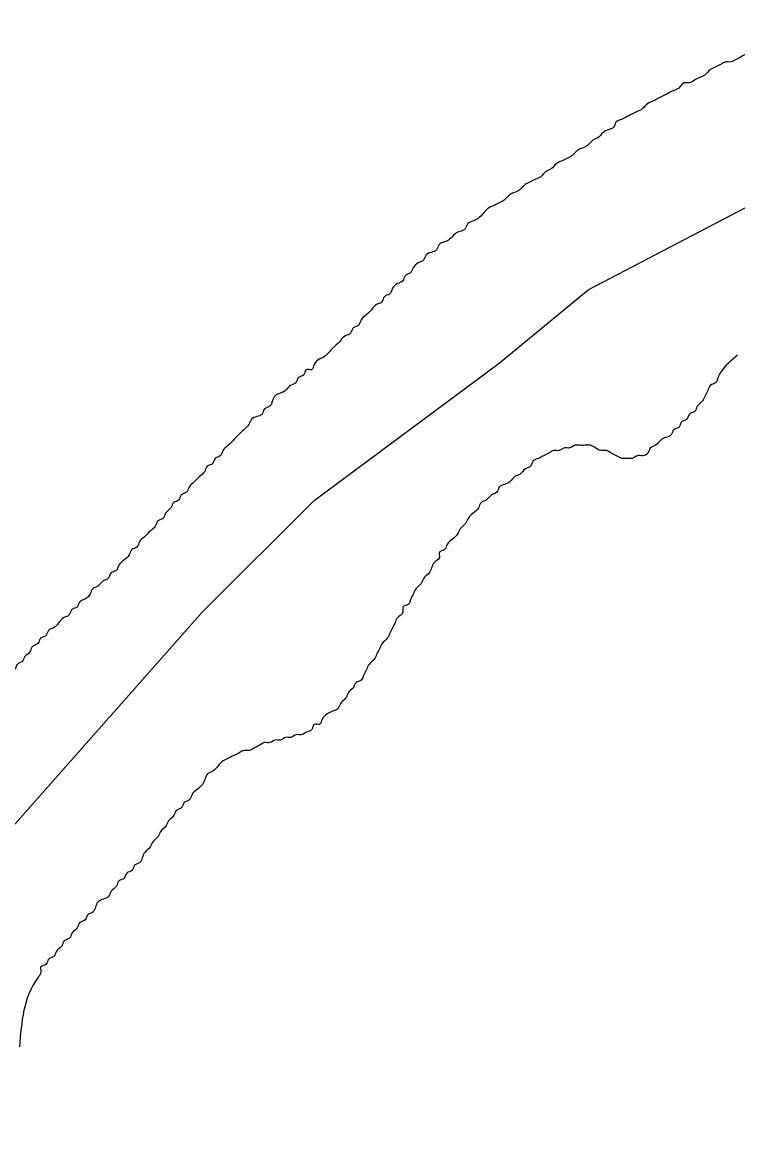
# Model space of a CAD drawing. Extents: x 813775 to 1157140, y 1757555 to 1979907.
# Drawn here: x 1018446 to 1019212, y 1872446 to 1873644 of the extents above; entities that cross this region are included whole.
import ezdxf

# ---------------------------------------------------------------- set-up
doc = ezdxf.new("R2010")
doc.units = 0
doc.layers.add('Level 2', color=7, linetype='Continuous')
doc.layers.add('Level 35', color=7, linetype='Continuous')

msp = doc.modelspace()

# ---------------------------------------------------------------- linework, layer by layer
at = {"layer": 'Level 2'}
msp.add_lwpolyline([(1018183.9644512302, 1872379.1289392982), (1018266.7936493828, 1872514.9558499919), (1018324.8155594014, 1872648.0317716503), (1018399.9027371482, 1872743.5734590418), (1018638.8164844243, 1873013.137505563), (1018758.2733580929, 1873132.5646147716), (1018956.2304629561, 1873279.289348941), (1019051.795961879, 1873357.770020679), (1019266.8183344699, 1873470.3727236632)], dxfattribs=at)
at = {"layer": 'Level 35'}
for points in [[(1019374.9717294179, 1873644.147194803), (1019344.0062718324, 1873638.0626684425), (1019338.4271406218, 1873635.2717364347), (1019332.8480094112, 1873632.480804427), (1019327.2688782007, 1873632.480804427), (1019321.6897469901, 1873632.480804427), (1019316.1106157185, 1873629.6898724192), (1019310.531484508, 1873629.6898724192), (1019304.9523532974, 1873626.8989404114), (1019299.3732220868, 1873626.8989404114), (1019293.7940908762, 1873624.1080084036), (1019288.2149596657, 1873624.1080084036), (1019282.6358283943, 1873624.1080084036), (1019277.0566971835, 1873624.1080084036), (1019271.477565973, 1873624.1080084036), (1019265.8984347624, 1873624.1080084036), (1019260.319303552, 1873621.3170764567), (1019254.7401723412, 1873621.3170764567), (1019249.1610411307, 1873618.5261444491), (1019243.5819098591, 1873615.7352124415), (1019238.0027786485, 1873612.9442804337), (1019232.4236474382, 1873612.9442804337), (1019226.8445162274, 1873610.1533484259), (1019221.2653850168, 1873610.1533484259), (1019215.6862538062, 1873607.3624164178), (1019210.1071225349, 1873604.57148441), (1019204.5279913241, 1873601.7805524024), (1019198.9488601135, 1873601.7805524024), (1019193.3697289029, 1873598.9896203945), (1019187.7905976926, 1873596.1986884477), (1019182.211466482, 1873593.4077564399), (1019176.6323352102, 1873587.8258924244), (1019171.0532039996, 1873585.0349604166), (1019165.4740727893, 1873582.244028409), (1019159.8949415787, 1873579.4530964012), (1019154.3158103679, 1873579.4530964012), (1019148.7366791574, 1873573.8712323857), (1019143.157547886, 1873571.080300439), (1019137.5784166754, 1873568.289368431), (1019131.9992854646, 1873565.4984364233), (1019126.4201542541, 1873562.7075044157), (1019120.8410230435, 1873559.9165724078), (1019115.2618918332, 1873557.1256404), (1019109.6827606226, 1873551.5437763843), (1019104.1036293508, 1873548.7528443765), (1019098.5244981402, 1873545.9619124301), (1019092.9453669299, 1873543.1709804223), (1019087.3662357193, 1873540.3800484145), (1019081.7871045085, 1873537.5891164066), (1019078.9975388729, 1873532.0072523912), (1019073.4184076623, 1873529.2163203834), (1019067.8392764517, 1873526.4253883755), (1019062.2601452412, 1873520.8435243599), (1019056.6810140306, 1873518.0525924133), (1019051.101882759, 1873512.4707283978), (1019045.5227515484, 1873509.67979639), (1019039.9436203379, 1873506.8888643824), (1019034.3644891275, 1873501.3070003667), (1019028.7853579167, 1873498.516068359), (1019023.2062267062, 1873495.725136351), (1019017.6270954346, 1873492.9342044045), (1019012.0479642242, 1873487.3523403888), (1019006.4688330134, 1873484.561408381), (1019000.8897018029, 1873478.9795443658), (1018995.3105705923, 1873476.188612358), (1018989.731439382, 1873473.39768035), (1018984.1523081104, 1873470.6067483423), (1018978.5731768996, 1873465.0248843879), (1018972.994045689, 1873462.23395238), (1018967.4149144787, 1873459.4430203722), (1018961.8357832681, 1873453.8611563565), (1018956.2566520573, 1873451.070224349), (1018950.6775207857, 1873448.279292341), (1018945.0983895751, 1873445.4883603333), (1018939.5192583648, 1873439.9064963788), (1018933.9401271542, 1873434.3246323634), (1018928.3609959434, 1873431.5337003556), (1018922.7818647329, 1873428.7427683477), (1018919.9922990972, 1873423.1609043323), (1018914.4131678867, 1873420.3699723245), (1018908.8340366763, 1873417.5790403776), (1018903.2549054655, 1873411.997176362), (1018897.675774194, 1873409.2062443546), (1018892.0966429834, 1873406.4153123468), (1018889.3070774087, 1873400.833448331), (1018883.7279461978, 1873398.0425163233), (1018878.1488149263, 1873395.2515843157), (1018875.3592493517, 1873389.669720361), (1018869.7801181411, 1873386.8787883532), (1018864.2009869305, 1873381.2969243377), (1018861.4114212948, 1873375.7150603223)], [(1018861.4114212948, 1873375.7150603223), (1018855.832290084, 1873372.9241283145), (1018853.0427244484, 1873367.342264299), (1018847.4635932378, 1873364.5513323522), (1018841.8844620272, 1873358.9694683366), (1018839.0948963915, 1873353.3876043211), (1018833.5157651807, 1873350.5966723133), (1018830.7261996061, 1873345.0148082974), (1018825.1470683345, 1873342.2238762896), (1018819.5679371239, 1873336.6420123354), (1018813.9888059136, 1873331.0601483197), (1018808.4096747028, 1873325.4782843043), (1018805.6201090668, 1873319.8964202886), (1018800.0409778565, 1873317.1054882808), (1018797.2514122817, 1873311.5236243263), (1018791.6722810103, 1873308.7326923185), (1018786.0931497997, 1873303.150828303), (1018780.5140185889, 1873297.5689642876), (1018774.9348873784, 1873291.987100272), (1018769.3557561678, 1873286.4052363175), (1018763.7766249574, 1873283.6143043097), (1018758.1974937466, 1873278.032440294), (1018755.407928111, 1873272.4505762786), (1018749.8287969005, 1873272.4505762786), (1018747.0392312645, 1873266.8687122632), (1018741.4601000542, 1873264.0777803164), (1018738.6705344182, 1873258.495916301), (1018733.0914032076, 1873255.704984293), (1018727.5122719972, 1873250.1231202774), (1018721.9331407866, 1873247.3321882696), (1018716.354009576, 1873244.5412562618), (1018713.5644439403, 1873238.9593922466), (1018710.7748783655, 1873233.377528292), (1018705.1957470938, 1873230.5865962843), (1018702.4061815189, 1873225.0047322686), (1018696.8270503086, 1873222.2138002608), (1018691.247919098, 1873219.422868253), (1018688.4583534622, 1873213.8410042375), (1018682.8792222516, 1873208.2591402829), (1018677.300091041, 1873202.6772762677), (1018671.7209598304, 1873197.095412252), (1018666.1418285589, 1873191.5135482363), (1018660.5626973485, 1873185.931684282), (1018657.7731317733, 1873180.3498202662), (1018652.1940005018, 1873177.5588882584), (1018649.4044349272, 1873171.977024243), (1018643.8253037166, 1873169.1860922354), (1018641.0357380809, 1873163.6042282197), (1018635.4566068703, 1873158.0223642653), (1018629.8774756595, 1873152.4405002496), (1018624.2983444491, 1873146.8586362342), (1018621.5087788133, 1873141.2767722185), (1018615.929647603, 1873138.4858402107), (1018613.140081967, 1873132.9039762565), (1018607.5609507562, 1873130.1130442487), (1018604.7713851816, 1873124.531180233), (1018599.19225391, 1873118.9493162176), (1018596.4026883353, 1873113.367452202), (1018590.8235571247, 1873110.576520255), (1018588.0339914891, 1873104.9946562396), (1018582.4548602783, 1873099.4127922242), (1018576.8757290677, 1873093.8309282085), (1018571.2965978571, 1873088.249064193), (1018568.5070322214, 1873082.6672002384), (1018562.9279010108, 1873079.8762682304), (1018560.138335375, 1873074.294404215), (1018554.5592041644, 1873068.7125401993), (1018548.9800729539, 1873063.130676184), (1018546.1905073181, 1873057.5488122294), (1018540.6113761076, 1873054.7578802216), (1018537.821810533, 1873049.1760162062), (1018532.2426793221, 1873046.3850841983), (1018526.6635480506, 1873040.8032201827), (1018521.0844168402, 1873038.0122881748), (1018518.2948512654, 1873032.4304242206), (1018512.7157200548, 1873026.848560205), (1018507.1365887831, 1873024.0576281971), (1018504.3470232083, 1873018.4757641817), (1018498.7678919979, 1873015.6848321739), (1018495.9783263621, 1873010.1029681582), (1018490.3991951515, 1873007.3120362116), (1018484.820063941, 1873001.730172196), (1018479.2409327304, 1872996.1483081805), (1018473.6618014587, 1872993.357376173), (1018470.8722358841, 1872987.7755121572), (1018465.2931046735, 1872984.9845801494), (1018462.5035390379, 1872979.402716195), (1018456.9244078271, 1872976.6117841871), (1018454.1348421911, 1872971.0299201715), (1018448.5557109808, 1872965.448056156), (1018445.7661454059, 1872959.8661921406)], [(1019211.7888042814, 1873288.0711453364), (1019193.6466998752, 1873269.659644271), (1019190.8571342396, 1873264.0777803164), (1019188.0675686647, 1873258.495916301), (1019182.4884374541, 1873255.704984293), (1019179.6988718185, 1873250.1231202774), (1019176.9093061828, 1873244.5412562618), (1019174.1197406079, 1873238.9593922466), (1019168.5406093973, 1873233.377528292), (1019165.7510437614, 1873227.7956642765), (1019160.1719125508, 1873225.0047322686), (1019157.3823469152, 1873219.422868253), (1019151.8032157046, 1873216.6319362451), (1019149.0136501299, 1873211.0500722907), (1019143.4345188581, 1873208.2591402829), (1019140.6449532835, 1873202.6772762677), (1019135.0658220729, 1873199.8863442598), (1019129.4866908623, 1873197.095412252), (1019123.9075595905, 1873191.5135482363), (1019118.3284283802, 1873188.7226162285), (1019115.5388628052, 1873183.140752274), (1019109.9597315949, 1873180.3498202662), (1019104.3806003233, 1873180.3498202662), (1019098.8014691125, 1873177.5588882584), (1019093.2223379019, 1873177.5588882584), (1019087.6432066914, 1873177.5588882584), (1019082.064075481, 1873180.3498202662), (1019076.4849442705, 1873183.140752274), (1019070.9058129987, 1873185.931684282), (1019065.3266817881, 1873185.931684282), (1019059.7475505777, 1873188.7226162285), (1019054.1684193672, 1873191.5135482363), (1019048.5892881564, 1873191.5135482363), (1019043.0101569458, 1873191.5135482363), (1019037.4310256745, 1873191.5135482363), (1019031.8518944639, 1873188.7226162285), (1019026.2727632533, 1873188.7226162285), (1019020.6936320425, 1873185.931684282), (1019015.1145008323, 1873185.931684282), (1019009.5353696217, 1873183.140752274), (1019003.95623835, 1873180.3498202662), (1018998.3771071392, 1873177.5588882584), (1018992.7979759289, 1873174.7679562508), (1018990.008410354, 1873169.1860922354), (1018984.4292790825, 1873166.3951602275), (1018978.8501478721, 1873160.8132962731), (1018973.2710166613, 1873158.0223642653), (1018967.6918854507, 1873152.4405002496), (1018962.1127542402, 1873149.6495682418), (1018956.5336230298, 1873146.8586362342), (1018953.744057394, 1873141.2767722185), (1018948.1649261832, 1873138.4858402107), (1018942.5857949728, 1873132.9039762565), (1018937.0066637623, 1873130.1130442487), (1018934.2170981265, 1873124.531180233), (1018928.637966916, 1873118.9493162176), (1018923.0588357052, 1873113.367452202), (1018920.2692700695, 1873107.7855882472), (1018914.690138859, 1873102.2037242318), (1018911.9005732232, 1873096.6218602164), (1018906.3214420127, 1873091.039996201), (1018900.7423108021, 1873085.4581321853), (1018897.9527451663, 1873079.8762682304), (1018892.3736139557, 1873077.0853362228), (1018892.3736139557, 1873071.503472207), (1018886.7944827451, 1873065.9216081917), (1018884.0049171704, 1873060.3397441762), (1018881.2153515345, 1873054.7578802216), (1018875.6362203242, 1873049.1760162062), (1018872.846654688, 1873043.5941521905), (1018867.2675234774, 1873038.0122881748), (1018864.4779578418, 1873032.4304242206), (1018861.6883922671, 1873026.848560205), (1018858.8988266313, 1873021.2666961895), (1018853.3196954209, 1873018.4757641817), (1018853.3196954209, 1873012.893900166), (1018847.7405642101, 1873007.3120362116), (1018844.9509985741, 1873001.730172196), (1018842.1614329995, 1872996.1483081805), (1018839.3718673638, 1872990.566444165), (1018836.582301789, 1872984.9845801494), (1018831.0031705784, 1872979.402716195), (1018828.2136049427, 1872973.8208521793), (1018825.4240393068, 1872968.2389881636), (1018822.6344737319, 1872962.6571241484), (1018817.0553425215, 1872957.0752601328), (1018814.2657768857, 1872951.4933961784), (1018811.47621125, 1872945.9115321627), (1018808.6866456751, 1872940.329668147), (1018803.1075144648, 1872937.5387361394), (1018800.3179488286, 1872931.9568721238)], [(1018445.7661454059, 1872959.8661921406), (1018440.1870141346, 1872957.0752601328), (1018437.3974485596, 1872951.4933961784), (1018431.8183173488, 1872948.7024641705), (1018429.0287517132, 1872943.1206001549), (1018423.4496205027, 1872937.5387361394), (1018420.6600548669, 1872931.9568721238), (1018415.0809236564, 1872929.1659401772), (1018412.2913580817, 1872923.5840761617), (1018406.7122268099, 1872920.793144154), (1018403.9226612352, 1872915.2112801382), (1018398.3435300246, 1872912.4203481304), (1018395.5539643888, 1872906.838484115), (1018389.9748331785, 1872904.0475521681), (1018384.3957019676, 1872898.4656881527), (1018381.6061363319, 1872892.8838241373), (1018376.0270051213, 1872890.0928921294), (1018370.4478739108, 1872884.5110281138), (1018367.6583082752, 1872878.9291641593), (1018362.0791770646, 1872876.1382321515), (1018359.2896114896, 1872870.556368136), (1018353.710480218, 1872867.7654361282), (1018350.9209146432, 1872862.1835721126), (1018345.3417834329, 1872859.392640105), (1018342.5522177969, 1872853.8107761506), (1018339.7626522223, 1872848.228912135), (1018334.1835209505, 1872845.437980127), (1018331.3939553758, 1872839.8561161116), (1018328.6043897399, 1872834.274252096), (1018323.0252585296, 1872828.6923881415), (1018320.2356929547, 1872823.110524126), (1018314.656561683, 1872817.5286601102), (1018311.8669961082, 1872811.9467960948), (1018311.866547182, 1872811.9458978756)], [(1018800.3179488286, 1872931.9568721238), (1018794.7388176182, 1872926.3750081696), (1018791.9492519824, 1872920.793144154), (1018786.3701207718, 1872915.2112801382), (1018783.5805551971, 1872909.6294161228), (1018778.0014239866, 1872906.838484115), (1018772.4222927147, 1872904.0475521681), (1018766.8431615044, 1872898.4656881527), (1018764.0535959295, 1872892.8838241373), (1018758.4744646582, 1872892.8838241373), (1018755.6848990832, 1872887.3019601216), (1018750.1057678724, 1872884.5110281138), (1018744.5266366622, 1872881.7200961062), (1018738.9475053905, 1872881.7200961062), (1018733.3683741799, 1872878.9291641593), (1018727.7892429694, 1872878.9291641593), (1018722.2101117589, 1872876.1382321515), (1018716.6309805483, 1872876.1382321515), (1018711.0518493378, 1872873.3473001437), (1018705.4727180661, 1872873.3473001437), (1018699.8935868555, 1872870.556368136), (1018694.314455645, 1872867.7654361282), (1018688.7353244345, 1872864.9745041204), (1018683.1561932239, 1872864.9745041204), (1018677.5770620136, 1872862.1835721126), (1018671.9979308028, 1872859.392640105), (1018666.4187995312, 1872856.6017080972), (1018660.8396683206, 1872853.8107761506), (1018655.26053711, 1872848.228912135), (1018649.6814058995, 1872842.6470481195), (1018644.1022746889, 1872839.8561161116), (1018641.3127090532, 1872834.274252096), (1018638.5231434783, 1872828.6923881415), (1018632.9440122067, 1872823.110524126), (1018627.3648809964, 1872817.5286601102), (1018624.5753154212, 1872811.9467960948), (1018618.9961841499, 1872809.155864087), (1018616.206618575, 1872803.5740000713), (1018610.6274873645, 1872800.7830681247), (1018607.8379217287, 1872795.201204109), (1018602.2587905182, 1872789.6193400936), (1018599.4692248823, 1872784.0374760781), (1018593.8900936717, 1872778.4556120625), (1018591.100528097, 1872772.873748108), (1018585.5213968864, 1872767.2918840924), (1018582.7318312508, 1872761.7100200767), (1018577.1527000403, 1872756.1281560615), (1018574.3631344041, 1872750.5462921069), (1018571.5735688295, 1872744.9644280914), (1018565.9944375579, 1872742.1734960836), (1018563.2048719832, 1872736.591632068), (1018557.6257407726, 1872733.80070006), (1018554.836175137, 1872728.2188360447), (1018549.2570439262, 1872725.4279040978), (1018546.4674782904, 1872719.8460400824), (1018540.8883470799, 1872714.264176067), (1018538.098781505, 1872708.6823120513), (1018532.5196502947, 1872705.8913800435), (1018526.9405190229, 1872703.1004480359), (1018524.1509534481, 1872697.5185840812), (1018521.3613878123, 1872691.9367200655), (1018515.7822566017, 1872689.1457880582), (1018512.992690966, 1872683.5639240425), (1018507.4135597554, 1872680.7729920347), (1018504.6239941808, 1872675.1911280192), (1018499.04486297, 1872669.6092640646), (1018496.2552973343, 1872664.027400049), (1018490.6761661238, 1872661.2364680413), (1018487.8866004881, 1872655.654604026), (1018482.3074692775, 1872650.0727400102), (1018479.5179037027, 1872644.4908760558), (1018473.938772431, 1872641.699944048), (1018471.1492068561, 1872636.1180800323), (1018465.5700756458, 1872633.3271480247), (1018465.5700756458, 1872627.745284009), (1018462.7805100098, 1872622.1634200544), (1018442.6874111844, 1872547.658562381)]]:
    msp.add_spline(points, degree=3, dxfattribs=at)

doc.saveas('drawing.dxf')
